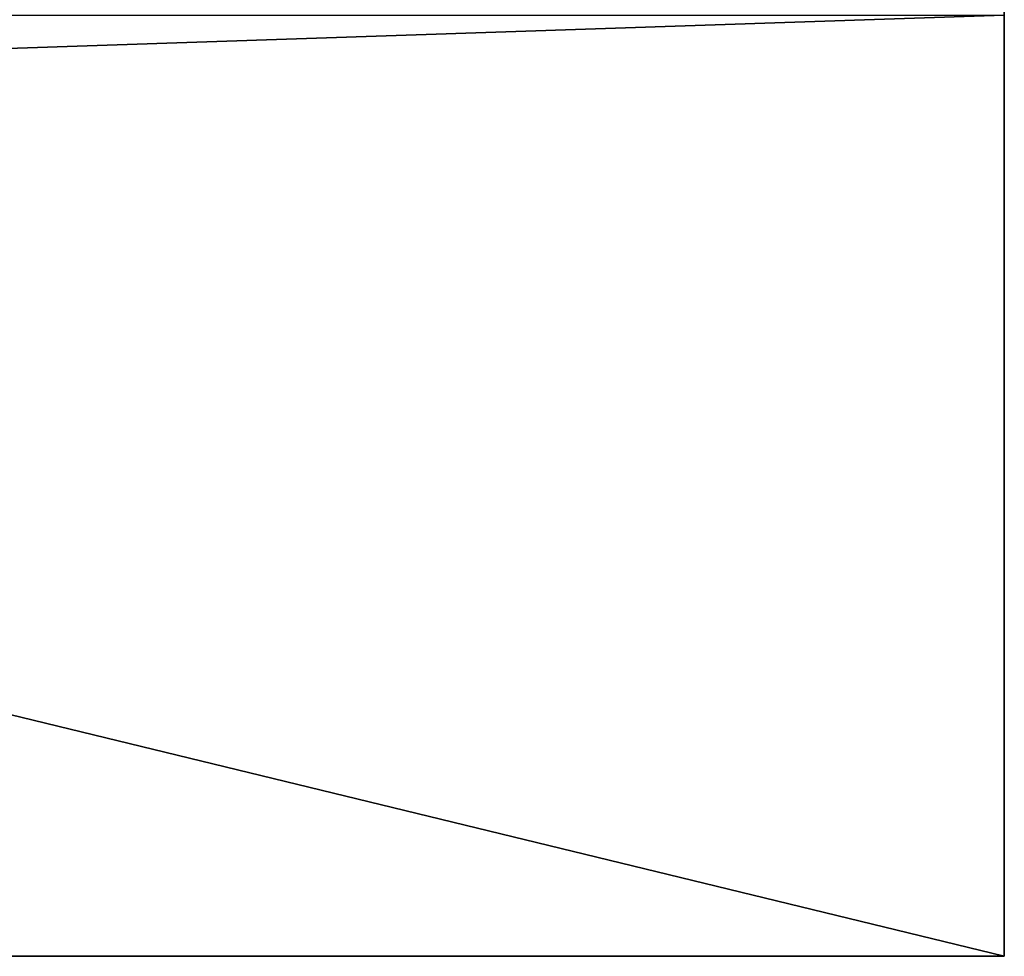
# Model space of a CAD drawing. Header units: millimetres. Extents: x -294 to 294, y -16 to 444.
# Tile 345 of 564: x 222 to 238, y -16 to 0. Entities that reach past the tile are written whole.
import ezdxf

# ---------------------------------------------------------------- set-up
doc = ezdxf.new("R2010")
doc.units = ezdxf.units.MM
doc.header["$LTSCALE"] = 65.185185
for name, color, linetype in [('557', 7, 'CONTINUOUS'), ('558', 7, 'CONTINUOUS'), ('559', 7, 'CONTINUOUS'), ('562', 7, 'CONTINUOUS')]:
    doc.layers.add(name, color=color, linetype=linetype)

msp = doc.modelspace()

# ---------------------------------------------------------------- linework, layer by layer
at = {"layer": '557', "linetype": 'Continuous'}
for points in [[(238.5, 0, -374), (-238.5, -16, -374), (167, 0, -374), (238.5, 0, -374)], [(-238.5, -16, -374), (238.5, 0, -374), (238.5, -16, -374), (-238.5, -16, -374)]]:
    msp.add_3dface(points, dxfattribs=at)
at = {"layer": '558', "linetype": 'Continuous'}
for points in [[(-238.5, -16, 19), (-238.5, -16, -374), (238.5, -16, -374), (-238.5, -16, 19)], [(-238.5, -16, 19), (238.5, -16, -374), (238.5, -16, 19), (-238.5, -16, 19)]]:
    msp.add_3dface(points, dxfattribs=at)
at = {"layer": '559', "linetype": 'Continuous'}
for points in [[(-238.5, 100, 19), (-238.5, -16, 19), (238.5, -16, 19), (-238.5, 100, 19)], [(-238.5, 100, 19), (238.5, -16, 19), (238.5, 100, 19), (-238.5, 100, 19)]]:
    msp.add_3dface(points, dxfattribs=at)
at = {"layer": '562', "linetype": 'Continuous'}
for points in [[(238.5, 100, 19), (238.5, -16, 19), (238.5, 0), (238.5, 100, 19)], [(238.5, -16, -374), (238.5, 0, -374), (238.5, 0), (238.5, -16, -374)], [(238.5, -16, 19), (238.5, -16, -374), (238.5, 0), (238.5, -16, 19)]]:
    msp.add_3dface(points, dxfattribs=at)

doc.saveas('drawing.dxf')
